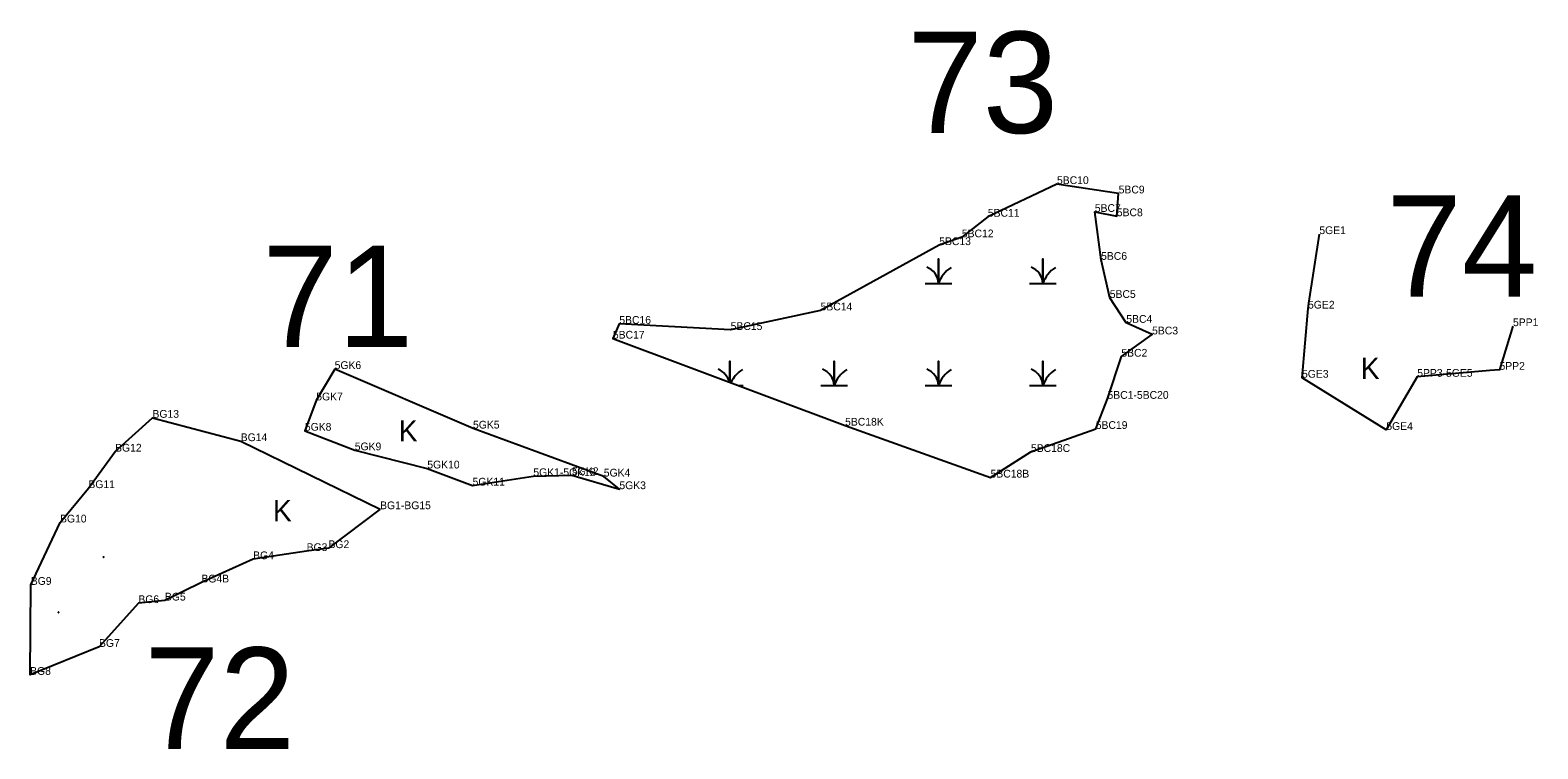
# Model space of a CAD drawing. Extents: x 2072529 to 2268796, y 436423 to 470397.
# Drawn here: x 2117595 to 2118566, y 449771 to 450234 of the extents above; entities that cross this region are included whole.
import ezdxf

# ---------------------------------------------------------------- set-up
doc = ezdxf.new("R2010")
doc.units = 0
for name, color, linetype in [('Default', 7, 'Continuous'), ('Exist Environmental Wetland Boundary', 7, 'Continuous'), ('Exist Environmental Wetland Boundary Cogo Comment', 7, 'Continuous'), ('Exist Environmental Wetland Boundary Cogo Point CELL', 7, 'Continuous'), ('Exist Hydro Swamp or Marsh', 7, 'Continuous')]:
    doc.layers.add(name, color=color, linetype=linetype)

msp = doc.modelspace()

# ---------------------------------------------------------------- linework, layer by layer
at = {"layer": 'Exist Environmental Wetland Boundary'}
for points in [[(2118288.76, 449996.61), (2118297.71, 450023.77), (2118317.51, 450038.11), (2118300.89, 450045.6), (2118290.23, 450061.62), (2118284.65, 450086.18), (2118280.6, 450117.05), (2118294.77, 450114.28), (2118295.96, 450128.98), (2118256.22, 450135.01), (2118211.65, 450113.96), (2118194.9, 450100.69), (2118180.31, 450095.66), (2118103.86, 450053.58), (2118045.92, 450040.96), (2117974.16, 450044.94), (2117970.03, 450035.4), (2118119.68, 449979.32), (2118213.41, 449945.87), (2118239.43, 449962.37), (2118281.19, 449977.2)], [(2117918.76, 449946.79), (2117943.68, 449947.45), (2117974.24, 449938.38), (2117964.17, 449946.51), (2117879.9, 449977.45), (2117790.75, 450015.82), (2117778.88, 449995.59), (2117771.54, 449976.05), (2117803.7, 449963.42), (2117850.43, 449951.73), (2117879.61, 449940.7)], [(2117820.03, 449925.46), (2117786.77, 449900.38), (2117772.69, 449898.5), (2117738.2, 449893.25), (2117704.86, 449878.24), (2117681.36, 449866.61), (2117664.25, 449864.96), (2117638.88, 449836.72), (2117594.51, 449818.72), (2117594.94, 449876.72), (2117613.75, 449916.91), (2117632.03, 449939.06), (2117649.25, 449962.58), (2117673.34, 449984.39), (2117730.19, 449969.33)]]:
    msp.add_lwpolyline(points, close=True, dxfattribs=at)
msp.add_lwpolyline([(2118550.06, 450043.45), (2118541.38, 450015.31), (2118535.2, 450014.79), (2118488.37, 450010.82), (2118468.45, 449976.53), (2118414.14, 450010.2), (2118418, 450054.75), (2118418.54, 450058.3), (2118425.3, 450102.77)], dxfattribs=at)
at = {"layer": 'Exist Environmental Wetland Boundary Cogo Point CELL'}
for p, q in [((2118256.22, 450135.01), (2118256.22, 450135.01)), ((2118295.96, 450128.98), (2118295.96, 450128.98)), ((2118280.6, 450117.05), (2118280.6, 450117.05)), ((2118211.65, 450113.96), (2118211.65, 450113.96)), ((2118294.77, 450114.28), (2118294.77, 450114.28)), ((2118194.9, 450100.69), (2118194.9, 450100.69)), ((2118425.3, 450102.77), (2118425.3, 450102.77)), ((2118180.31, 450095.66), (2118180.31, 450095.66)), ((2118284.65, 450086.18), (2118284.65, 450086.18)), ((2118290.23, 450061.62), (2118290.23, 450061.62)), ((2118103.86, 450053.58), (2118103.86, 450053.58)), ((2118418, 450054.75), (2118418, 450054.75)), ((2117974.16, 450044.94), (2117974.16, 450044.94)), ((2118045.92, 450040.96), (2118045.92, 450040.96)), ((2118300.89, 450045.6), (2118300.89, 450045.6)), ((2118317.51, 450038.11), (2118317.51, 450038.11)), ((2118550.06, 450043.45), (2118550.06, 450043.45)), ((2117970.03, 450035.4), (2117970.03, 450035.4)), ((2118297.71, 450023.77), (2118297.71, 450023.77)), ((2117790.75, 450015.82), (2117790.75, 450015.82)), ((2118414.14, 450010.2), (2118414.14, 450010.2)), ((2118488.37, 450010.82), (2118488.37, 450010.82)), ((2117778.88, 449995.59), (2117778.88, 449995.59)), ((2118288.76, 449996.61), (2118288.76, 449996.61)), ((2117673.34, 449984.39), (2117673.34, 449984.39)), ((2117771.54, 449976.05), (2117771.54, 449976.05)), ((2117879.9, 449977.45), (2117879.9, 449977.45)), ((2118119.68, 449979.32), (2118119.68, 449979.32)), ((2118281.19, 449977.2), (2118281.19, 449977.2)), ((2118468.45, 449976.53), (2118468.45, 449976.53)), ((2117649.25, 449962.58), (2117649.25, 449962.58)), ((2117730.19, 449969.33), (2117730.19, 449969.33)), ((2117803.7, 449963.42), (2117803.7, 449963.42)), ((2118239.43, 449962.37), (2118239.43, 449962.37)), ((2117850.43, 449951.73), (2117850.43, 449951.73)), ((2117918.76, 449946.79), (2117918.76, 449946.79)), ((2117943.68, 449947.45), (2117943.68, 449947.45)), ((2117964.17, 449946.51), (2117964.17, 449946.51)), ((2118213.41, 449945.87), (2118213.41, 449945.87)), ((2117632.03, 449939.06), (2117632.03, 449939.06)), ((2117879.61, 449940.7), (2117879.61, 449940.7)), ((2117974.24, 449938.38), (2117974.24, 449938.38)), ((2117820.03, 449925.46), (2117820.03, 449925.46)), ((2117613.75, 449916.91), (2117613.75, 449916.91)), ((2117738.2, 449893.25), (2117738.2, 449893.25)), ((2117772.69, 449898.5), (2117772.69, 449898.5)), ((2117786.77, 449900.38), (2117786.77, 449900.38)), ((2117594.94, 449876.72), (2117594.94, 449876.72)), ((2117704.86, 449878.24), (2117704.86, 449878.24)), ((2117664.25, 449864.96), (2117664.25, 449864.96)), ((2117681.36, 449866.61), (2117681.36, 449866.61)), ((2117638.88, 449836.72), (2117638.88, 449836.72)), ((2117594.51, 449818.72), (2117594.51, 449818.72))]:
    msp.add_line(p, q, dxfattribs=at)
msp.add_lwpolyline([(2118541.38, 450015.31), (2118541.38, 450015.31), (2118541.38, 450015.31)], dxfattribs=at)
at = {"layer": 'Exist Hydro Swamp or Marsh'}
for p, q in [((2117641.87, 449894.64), (2117641.87, 449894.64)), ((2117612.85, 449859.03), (2117612.85, 449859.03))]:
    msp.add_line(p, q, dxfattribs=at)
for points in [[(2118171.34, 450070.98), (2118179.94, 450070.98), (2118179.94, 450086.76), (2118179.94, 450070.98), (2118188.54, 450070.98)], [(2118238.59, 450070.98), (2118247.19, 450070.98), (2118247.19, 450086.76), (2118247.19, 450070.98), (2118255.79, 450070.98)], [(2118045.44, 450007.14), (2118045.44, 450020.96), (2118045.44, 450007.14)], [(2118104.09, 450005.18), (2118112.69, 450005.18), (2118112.69, 450020.96), (2118112.69, 450005.18), (2118121.29, 450005.18)], [(2118171.34, 450005.18), (2118179.94, 450005.18), (2118179.94, 450020.96), (2118179.94, 450005.18), (2118188.54, 450005.18)], [(2118238.59, 450005.18), (2118247.19, 450005.18), (2118247.19, 450020.96), (2118247.19, 450005.18), (2118255.79, 450005.18)], [(2118050.68, 450005.18), (2118054.04, 450005.18)], [(2117641.8, 449894.58), (2117641.87, 449894.58), (2117641.87, 449894.71), (2117641.87, 449894.58), (2117641.93, 449894.58)], [(2117612.78, 449858.97), (2117612.85, 449858.97), (2117612.85, 449859.1), (2117612.85, 449858.97), (2117612.92, 449858.97)]]:
    msp.add_lwpolyline(points, dxfattribs=at)
for centre, radius, start, end in [((2118167.67, 450070.09), 12.3, 4.14034, 67.53497), ((2118198.18, 450064.92), 19.22, 122.12745, 161.62219), ((2118234.92, 450070.09), 12.3, 4.14034, 67.53497), ((2118265.43, 450064.92), 19.22, 122.12745, 161.62219), ((2118033.17, 450004.29), 12.3, 14.0194, 67.53497), ((2118063.68, 449999.12), 19.22, 122.12745, 156.13231), ((2118100.42, 450004.29), 12.3, 4.14034, 67.53497), ((2118130.93, 449999.12), 19.22, 122.12745, 161.62219), ((2118167.67, 450004.29), 12.3, 4.14034, 67.53497), ((2118198.18, 449999.12), 19.22, 122.12745, 161.62219), ((2118234.92, 450004.29), 12.3, 4.14034, 67.53497), ((2118265.43, 449999.12), 19.22, 122.12745, 161.62219), ((2117641.77, 449894.58), 0.0984, 4.14034, 67.53497), ((2117642.01, 449894.54), 0.154, 122.12745, 161.62219), ((2117612.75, 449858.96), 0.0984, 4.14034, 67.53497), ((2117612.99, 449858.92), 0.154, 122.12745, 161.62219)]:
    msp.add_arc(centre, radius, start, end, dxfattribs=at)

# ---------------------------------------------------------------- texts
at = {"layer": 'Default'}
for s, p in [('73', (2118159.76, 450167.88)), ('74', (2118468.45, 450062.36)), ('71', (2117744.15, 450029.99)), ('72', (2117668.01, 449771.02))]:
    msp.add_text(s, height=65.34, dxfattribs=at).set_placement(p)
at = {"layer": 'Exist Environmental Wetland Boundary Cogo Comment'}
for s, p in [('5BC10', (2118256.22, 450135.01)), ('5BC9', (2118295.96, 450128.98)), ('5BC11', (2118211.65, 450113.96)), ('5BC7', (2118280.6, 450117.05)), ('5BC8', (2118294.77, 450114.28)), ('5GE1', (2118425.3, 450102.77)), ('5BC13', (2118180.31, 450095.66)), ('5BC12', (2118194.9, 450100.69)), ('5BC6', (2118284.65, 450086.18)), ('5BC14', (2118103.86, 450053.58)), ('5BC5', (2118290.23, 450061.62)), ('5GE2', (2118418, 450054.75)), ('5BC16', (2117974.16, 450044.94)), ('5BC4', (2118300.89, 450045.6)), ('5PP1', (2118550.06, 450043.45)), ('5BC17', (2117970.03, 450035.4)), ('5BC15', (2118045.92, 450040.96)), ('5BC3', (2118317.51, 450038.11)), ('5BC2', (2118297.71, 450023.77)), ('5GK6', (2117790.75, 450015.82)), ('5PP2', (2118541.38, 450015.31)), ('5GE3', (2118414.14, 450010.2)), ('5PP3-5GE5', (2118488.37, 450010.82)), ('5GK7', (2117778.88, 449995.59)), ('5BC1-5BC20', (2118288.76, 449996.61)), ('BG13', (2117673.34, 449984.39)), ('5GK8', (2117771.54, 449976.05)), ('5GK5', (2117879.9, 449977.45)), ('5BC18K', (2118119.68, 449979.32)), ('5BC19', (2118281.19, 449977.2)), ('5GE4', (2118468.45, 449976.53)), ('BG14', (2117730.19, 449969.33)), ('BG12', (2117649.25, 449962.58)), ('5GK9', (2117803.7, 449963.42)), ('5BC18C', (2118239.43, 449962.37)), ('5GK10', (2117850.43, 449951.73)), ('5GK1-5GK12', (2117918.76, 449946.79)), ('5GK2', (2117943.68, 449947.45)), ('5GK4', (2117964.17, 449946.51)), ('5BC18B', (2118213.41, 449945.87)), ('BG11', (2117632.03, 449939.06)), ('5GK11', (2117879.61, 449940.7)), ('5GK3', (2117974.24, 449938.38)), ('BG10', (2117613.75, 449916.91)), ('BG1-BG15', (2117820.03, 449925.46)), ('BG3', (2117772.69, 449898.5)), ('BG2', (2117786.77, 449900.38)), ('BG4', (2117738.2, 449893.25)), ('BG4B', (2117704.86, 449878.24)), ('BG9', (2117594.94, 449876.72)), ('BG6', (2117664.25, 449864.96)), ('BG5', (2117681.36, 449866.61)), ('BG7', (2117638.88, 449836.72)), ('BG8', (2117594.51, 449818.72))]:
    msp.add_text(s, height=5, dxfattribs=at).set_placement(p)
at = {"layer": 'Exist Hydro Swamp or Marsh'}
for p in [(2118451.93, 450009.45), (2117832.05, 449969.15), (2117750.92, 449917.72)]:
    msp.add_text('K', height=13.6, dxfattribs=at).set_placement(p)

doc.saveas('drawing.dxf')
